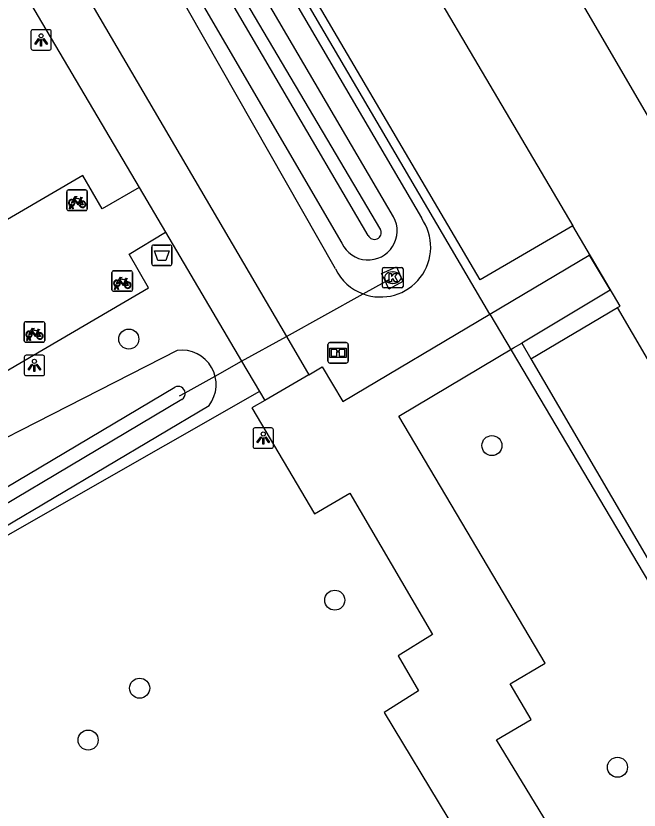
# Model space of a CAD drawing. Extents: x 158352 to 159489, y 383828 to 384597.
# Drawn here: x 158602.14 to 158632.52, y 384106.43 to 384145.17 of the extents above; entities that cross this region are included whole.
import ezdxf

# ---------------------------------------------------------------- set-up
doc = ezdxf.new("R2010")
doc.units = 0
for name, color, linetype in [('IMGEO_Afvalbak', 7, 'Continuous'), ('IMGEO_Boom', 7, 'Continuous'), ('IMGEO_Duiker', 7, 'Continuous'), ('IMGEO_Fietsenrek', 7, 'Continuous'), ('IMGEO_Groenvoorziening', 7, 'Continuous'), ('IMGEO_Hek', 7, 'Continuous'), ('IMGEO_Informatiebord', 7, 'Continuous'), ('IMGEO_Kolk', 7, 'Continuous'), ('IMGEO_Lichtpunt', 7, 'Continuous'), ('IMGEO_Loofbos', 7, 'Continuous'), ('IMGEO_Parkeervlak_halfverhard', 7, 'Continuous'), ('IMGEO_Parkeervlak_open', 7, 'Continuous'), ('IMGEO_Rijbaan_lokaal_open', 7, 'Continuous'), ('IMGEO_Voetgangersgebied_gesloten', 7, 'Continuous'), ('IMGEO_Voetgangersgebied_open', 7, 'Continuous'), ('IMGEO_Voetpad_gesloten', 7, 'Continuous'), ('IMGEO_Voetpad_onverhard', 7, 'Continuous'), ('IMGEO_Waterloop', 7, 'Continuous')]:
    doc.layers.add(name, color=color, linetype=linetype)

msp = doc.modelspace()

# ---------------------------------------------------------------- linework, layer by layer
at = {"layer": 'IMGEO_Afvalbak'}
for p, q in [((158608.761, 384133.091), (158608.761, 384133.891)), ((158608.761, 384133.891), (158608.761, 384133.091)), ((158608.861, 384133.991), (158609.651, 384133.991)), ((158609.651, 384133.991), (158608.861, 384133.991)), ((158609.751, 384133.891), (158609.751, 384133.091)), ((158609.751, 384133.091), (158609.751, 384133.891)), ((158609.651, 384132.991), (158608.861, 384132.991)), ((158608.861, 384132.991), (158609.651, 384132.991))]:
    msp.add_line(p, q, dxfattribs=at)
msp.add_lwpolyline([(158608.904, 384133.705), (158609.608, 384133.705), (158609.459, 384133.235), (158609.053, 384133.235), (158608.904, 384133.705)], dxfattribs=at)
for centre, start, end in [((158608.861, 384133.891), 90, 180), ((158608.861, 384133.891), 90, 180), ((158609.651, 384133.891), 0, 90), ((158609.651, 384133.891), 360, 90), ((158608.861, 384133.091), 180, 270), ((158608.861, 384133.091), 180, 270), ((158609.651, 384133.091), 270, 0), ((158609.651, 384133.091), 270, 0)]:
    msp.add_arc(centre, 0.1, start, end, dxfattribs=at)
at = {"layer": 'IMGEO_Boom'}
for centre in [(158607.644, 384129.403), (158625.349, 384124.208), (158617.685, 384116.668), (158608.174, 384112.373), (158605.662, 384109.845), (158631.467, 384108.518)]:
    msp.add_circle(centre, 0.489, dxfattribs=at)
at = {"layer": 'IMGEO_Duiker'}
msp.add_lwpolyline([(158610.118, 384126.636), (158610.394, 384126.789), (158611.854, 384127.601), (158613.147, 384128.32), (158615.328, 384129.532), (158619.065, 384131.609), (158620.153, 384132.213), (158620.357, 384132.327)], dxfattribs=at)
at = {"layer": 'IMGEO_Fietsenrek'}
for p, q in [((158604.624, 384135.749), (158604.624, 384136.59)), ((158604.624, 384136.59), (158604.624, 384135.749)), ((158604.699, 384136.674), (158605.54, 384136.674)), ((158605.54, 384136.674), (158604.699, 384136.674)), ((158605.624, 384136.599), (158605.624, 384135.758)), ((158605.624, 384135.758), (158605.624, 384136.599)), ((158605.311, 384136.223), (158605.347, 384136.128)), ((158604.751, 384135.758), (158604.79, 384135.918)), ((158604.785, 384135.758), (158604.751, 384135.758)), ((158604.82, 384135.906), (158604.785, 384135.758)), ((158604.862, 384135.93), (158604.861, 384135.934)), ((158604.903, 384135.758), (158604.869, 384135.9)), ((158604.893, 384135.941), (158604.894, 384135.934)), ((158604.901, 384135.904), (158604.936, 384135.758)), ((158604.936, 384135.758), (158604.903, 384135.758)), ((158605.549, 384135.674), (158604.708, 384135.674)), ((158604.708, 384135.674), (158605.549, 384135.674)), ((158606.825, 384131.808), (158606.825, 384132.649)), ((158606.825, 384132.649), (158606.825, 384131.808)), ((158606.9, 384132.733), (158607.741, 384132.733)), ((158607.741, 384132.733), (158606.9, 384132.733)), ((158607.825, 384132.658), (158607.825, 384131.817)), ((158607.825, 384131.817), (158607.825, 384132.658)), ((158607.512, 384132.282), (158607.548, 384132.187)), ((158606.952, 384131.817), (158606.991, 384131.977)), ((158607.021, 384131.965), (158606.986, 384131.817)), ((158607.063, 384131.989), (158607.062, 384131.993)), ((158607.104, 384131.817), (158607.07, 384131.959)), ((158607.094, 384132), (158607.095, 384131.993)), ((158607.102, 384131.963), (158607.137, 384131.817)), ((158607.75, 384131.733), (158606.909, 384131.733)), ((158606.909, 384131.733), (158607.75, 384131.733)), ((158606.986, 384131.817), (158606.952, 384131.817)), ((158607.137, 384131.817), (158607.104, 384131.817)), ((158602.545, 384129.325), (158602.545, 384130.166)), ((158602.545, 384130.166), (158602.545, 384129.325)), ((158602.62, 384130.25), (158603.461, 384130.25)), ((158603.461, 384130.25), (158602.62, 384130.25)), ((158603.545, 384130.175), (158603.545, 384129.334)), ((158603.545, 384129.334), (158603.545, 384130.175)), ((158603.232, 384129.799), (158603.268, 384129.704)), ((158603.47, 384129.25), (158602.629, 384129.25)), ((158602.629, 384129.25), (158603.47, 384129.25)), ((158602.672, 384129.334), (158602.711, 384129.494)), ((158602.706, 384129.334), (158602.672, 384129.334)), ((158602.741, 384129.482), (158602.706, 384129.334)), ((158602.783, 384129.506), (158602.782, 384129.51)), ((158602.824, 384129.334), (158602.79, 384129.476)), ((158602.814, 384129.517), (158602.815, 384129.51)), ((158602.822, 384129.48), (158602.857, 384129.334)), ((158602.857, 384129.334), (158602.824, 384129.334))]:
    msp.add_line(p, q, dxfattribs=at)
for points in [[(158604.958, 384136.148), (158604.906, 384136.058), (158604.866, 384136.033), (158604.867, 384136.08), (158604.922, 384136.174)], [(158604.937, 384136.2), (158605.032, 384136.364), (158605.118, 384136.35), (158605.12, 384136.341), (158605.064, 384136.33), (158605.037, 384136.285), (158605.293, 384136.244)], [(158605.233, 384135.956), (158605.183, 384135.956), (158604.992, 384136.207), (158604.973, 384136.175)], [(158605.28, 384136.219), (158605.023, 384136.26), (158605.006, 384136.231), (158605.173, 384136.011), (158605.28, 384136.219)], [(158605.328, 384136.121), (158605.298, 384136.198), (158605.189, 384135.98), (158605.232, 384135.98)], [(158605.293, 384136.244), (158605.318, 384136.293), (158605.312, 384136.297), (158605.289, 384136.301), (158605.277, 384136.308), (158605.276, 384136.311), (158605.278, 384136.316), (158605.373, 384136.301), (158605.375, 384136.291), (158605.365, 384136.278), (158605.353, 384136.272), (158605.339, 384136.278), (158605.311, 384136.223)], [(158605.262, 384135.98), (158605.382, 384135.979), (158605.338, 384136.093)], [(158605.358, 384136.1), (158605.413, 384135.955), (158605.263, 384135.955)], [(158607.138, 384132.259), (158607.233, 384132.423), (158607.319, 384132.409), (158607.321, 384132.4), (158607.265, 384132.389), (158607.238, 384132.344), (158607.494, 384132.303)], [(158607.434, 384132.015), (158607.384, 384132.015), (158607.193, 384132.266), (158607.174, 384132.234)], [(158607.481, 384132.278), (158607.224, 384132.319), (158607.207, 384132.29), (158607.374, 384132.07), (158607.481, 384132.278)], [(158607.529, 384132.18), (158607.499, 384132.257), (158607.39, 384132.039), (158607.433, 384132.039)], [(158607.494, 384132.303), (158607.519, 384132.352), (158607.513, 384132.356), (158607.49, 384132.36), (158607.478, 384132.367), (158607.477, 384132.37), (158607.479, 384132.375), (158607.574, 384132.36), (158607.576, 384132.35), (158607.566, 384132.337), (158607.554, 384132.331), (158607.54, 384132.337), (158607.512, 384132.282)], [(158607.159, 384132.207), (158607.107, 384132.117), (158607.067, 384132.092), (158607.068, 384132.139), (158607.123, 384132.233)], [(158607.463, 384132.039), (158607.583, 384132.038), (158607.539, 384132.152)], [(158607.559, 384132.159), (158607.614, 384132.014), (158607.464, 384132.014)], [(158602.858, 384129.776), (158602.953, 384129.94), (158603.039, 384129.926), (158603.041, 384129.917), (158602.985, 384129.906), (158602.958, 384129.861), (158603.214, 384129.82)], [(158602.879, 384129.724), (158602.827, 384129.634), (158602.787, 384129.609), (158602.788, 384129.656), (158602.843, 384129.75)], [(158603.154, 384129.532), (158603.104, 384129.532), (158602.913, 384129.783), (158602.894, 384129.751)], [(158603.201, 384129.795), (158602.944, 384129.836), (158602.927, 384129.807), (158603.094, 384129.587), (158603.201, 384129.795)], [(158603.249, 384129.697), (158603.219, 384129.774), (158603.11, 384129.556), (158603.153, 384129.556)], [(158603.183, 384129.556), (158603.303, 384129.555), (158603.259, 384129.669)], [(158603.279, 384129.676), (158603.334, 384129.531), (158603.184, 384129.531)], [(158603.214, 384129.82), (158603.239, 384129.869), (158603.233, 384129.873), (158603.21, 384129.877), (158603.198, 384129.884), (158603.197, 384129.887), (158603.199, 384129.892), (158603.294, 384129.877), (158603.296, 384129.867), (158603.286, 384129.854), (158603.274, 384129.848), (158603.26, 384129.854), (158603.232, 384129.799)]]:
    msp.add_lwpolyline(points, dxfattribs=at)
for centre, radius, start, end in [((158604.702, 384136.596), 0.0779, 92.4484, 184.2845), ((158604.702, 384136.596), 0.0779, 92.4484, 184.2845), ((158605.546, 384136.596), 0.0779, 2.4484, 94.2845), ((158605.546, 384136.596), 0.0779, 2.4484, 94.2845), ((158604.864, 384136.059), 0.159, 62.6766, 242.1369), ((158604.864, 384136.059), 0.129, 63.3192, 238.903), ((158604.864, 384136.059), 0.129, 283.6043, 43.4302), ((158604.864, 384136.059), 0.159, 283.5766, 46.6042), ((158605.391, 384135.975), 0.159, 187.0065, 105.7708), ((158604.702, 384135.752), 0.0779, 182.4484, 274.2845), ((158604.702, 384135.752), 0.0779, 182.4484, 274.2845), ((158604.844, 384135.93), 0.0499, 12.8025, 158.6934), ((158604.864, 384136.059), 0.159, 253.9967, 271.7867), ((158604.844, 384135.93), 0.0174, 12.8025, 163.4502), ((158604.864, 384136.059), 0.129, 253.415, 269.0204), ((158605.391, 384135.975), 0.159, 113.3408, 178.3217), ((158605.391, 384135.975), 0.129, 113.923, 177.9556), ((158605.391, 384135.975), 0.129, 188.6715, 104.5883), ((158605.546, 384135.752), 0.0779, 272.4484, 4.2845), ((158605.546, 384135.752), 0.0779, 272.4484, 4.2845), ((158606.903, 384132.655), 0.0779, 92.4484, 184.2845), ((158606.903, 384132.655), 0.0779, 92.4484, 184.2845), ((158607.747, 384132.655), 0.0779, 2.4484, 94.2845), ((158607.747, 384132.655), 0.0779, 2.4484, 94.2845), ((158607.065, 384132.118), 0.159, 62.6766, 242.1369), ((158607.065, 384132.118), 0.129, 63.3192, 238.903), ((158607.045, 384131.989), 0.0499, 12.8025, 158.6934), ((158607.065, 384132.118), 0.159, 253.9967, 271.7867), ((158607.045, 384131.989), 0.0174, 12.8025, 163.4502), ((158607.065, 384132.118), 0.129, 253.415, 269.0204), ((158607.065, 384132.118), 0.129, 283.6043, 43.4302), ((158607.065, 384132.118), 0.159, 283.5766, 46.6042), ((158607.592, 384132.034), 0.159, 113.3408, 178.3217), ((158607.592, 384132.034), 0.159, 187.0065, 105.7708), ((158607.592, 384132.034), 0.129, 113.923, 177.9556), ((158607.592, 384132.034), 0.129, 188.6715, 104.5883), ((158606.903, 384131.811), 0.0779, 182.4484, 274.2845), ((158606.903, 384131.811), 0.0779, 182.4484, 274.2845), ((158607.747, 384131.811), 0.0779, 272.4484, 4.2845), ((158607.747, 384131.811), 0.0779, 272.4484, 4.2845), ((158602.623, 384130.172), 0.0779, 92.4484, 184.2845), ((158602.623, 384130.172), 0.0779, 92.4484, 184.2845), ((158603.467, 384130.172), 0.0779, 2.4484, 94.2845), ((158603.467, 384130.172), 0.0779, 2.4484, 94.2845), ((158602.785, 384129.635), 0.159, 62.6766, 242.1369), ((158602.785, 384129.635), 0.129, 63.3192, 238.903), ((158602.765, 384129.506), 0.0499, 12.8025, 158.6934), ((158602.785, 384129.635), 0.129, 283.6043, 43.4302), ((158602.785, 384129.635), 0.159, 283.5766, 46.6042), ((158603.312, 384129.551), 0.159, 113.3408, 178.3217), ((158603.312, 384129.551), 0.159, 187.0065, 105.7708), ((158603.312, 384129.551), 0.129, 113.923, 177.9556), ((158603.312, 384129.551), 0.129, 188.6715, 104.5883), ((158602.623, 384129.328), 0.0779, 182.4484, 274.2845), ((158602.623, 384129.328), 0.0779, 182.4484, 274.2845), ((158602.785, 384129.635), 0.159, 253.9967, 271.7867), ((158602.765, 384129.506), 0.0174, 12.8025, 163.4502), ((158602.785, 384129.635), 0.129, 253.415, 269.0204), ((158603.467, 384129.328), 0.0779, 272.4484, 4.2845), ((158603.467, 384129.328), 0.0779, 272.4484, 4.2845)]:
    msp.add_arc(centre, radius, start, end, dxfattribs=at)
at = {"layer": 'IMGEO_Groenvoorziening'}
for points in [[(158612.45, 384151.477), (158621.911, 384135.31)], [(158617.729, 384132.822), (158608.895, 384148.341)], [(158626.801, 384129.21), (158627.25, 384128.441)], [(158610.009, 384128.846), (158594.013, 384120.688)], [(158596.429, 384117.194), (158611.556, 384126.165)]]:
    msp.add_lwpolyline(points, dxfattribs=at)
for centre, radius, start, end in [((158619.922, 384133.895), 2.441, 249.4413, 35.4395), ((158619.919, 384133.892), 2.438, 206.0403, 249.4849), ((158610.233, 384127.188), 1.673, 322.2736, 97.6983)]:
    msp.add_arc(centre, radius, start, end, dxfattribs=at)
at = {"layer": 'IMGEO_Hek'}
for points in [[(158625.25, 384130.618), (158612.825, 384151.801), (158641.58, 384168.663), (158653.347, 384148.723)], [(158625.25, 384130.618), (158638.639, 384108.024)]]:
    msp.add_lwpolyline(points, dxfattribs=at)
at = {"layer": 'IMGEO_Informatiebord'}
for p, q in [((158617.452, 384129.232), (158618.242, 384129.232)), ((158618.242, 384129.232), (158617.452, 384129.232)), ((158617.352, 384128.332), (158617.352, 384129.132)), ((158617.352, 384129.132), (158617.352, 384128.332)), ((158618.342, 384129.132), (158618.342, 384128.332)), ((158618.342, 384128.332), (158618.342, 384129.132)), ((158618.242, 384128.232), (158617.452, 384128.232)), ((158617.452, 384128.232), (158618.242, 384128.232))]:
    msp.add_line(p, q, dxfattribs=at)
for points in [[(158617.453, 384128.964), (158618.241, 384128.964), (158618.241, 384128.5), (158617.453, 384128.5), (158617.453, 384128.964)], [(158617.518, 384128.899), (158617.518, 384128.565), (158617.793, 384128.565), (158617.794, 384128.778), (158617.898, 384128.779), (158617.899, 384128.565), (158618.176, 384128.565), (158618.176, 384128.899), (158617.9, 384128.899), (158617.9, 384128.819), (158617.794, 384128.819), (158617.794, 384128.899), (158617.518, 384128.899)]]:
    msp.add_lwpolyline(points, dxfattribs=at)
for centre, start, end in [((158617.452, 384129.132), 90, 180), ((158617.452, 384129.132), 90, 180), ((158618.242, 384129.132), 0, 90), ((158618.242, 384129.132), 360, 90), ((158617.452, 384128.332), 180, 270), ((158617.452, 384128.332), 180, 270), ((158618.242, 384128.332), 270, 0), ((158618.242, 384128.332), 270, 0)]:
    msp.add_arc(centre, 0.1, start, end, dxfattribs=at)
at = {"layer": 'IMGEO_Kolk'}
for p, q in [((158620.015, 384131.974), (158620.015, 384132.826)), ((158620.09, 384132.9), (158620.942, 384132.9)), ((158620.503, 384132.68), (158620.528, 384132.68)), ((158621.016, 384132.826), (158621.016, 384131.974)), ((158620.942, 384131.9), (158620.09, 384131.9)), ((158620.526, 384132.12), (158620.501, 384132.12))]:
    msp.add_line(p, q, dxfattribs=at)
for points in [[(158620.015, 384131.974), (158620.015, 384132.826)], [(158620.09, 384132.9), (158620.942, 384132.9)], [(158621.016, 384132.826), (158621.016, 384131.974)], [(158620.336, 384132.6), (158620.459, 384132.6), (158620.459, 384132.449), (158620.589, 384132.6), (158620.753, 384132.6), (158620.607, 384132.449), (158620.76, 384132.2), (158620.608, 384132.2), (158620.523, 384132.364), (158620.459, 384132.297), (158620.459, 384132.2), (158620.336, 384132.2), (158620.336, 384132.6)], [(158620.942, 384131.9), (158620.09, 384131.9)]]:
    msp.add_lwpolyline(points, dxfattribs=at)
for centre, start, end in [((158620.092, 384132.824), 91.552, 178.448), ((158620.092, 384132.824), 91.552, 178.448), ((158620.94, 384132.824), 1.552, 88.448), ((158620.94, 384132.824), 1.552, 88.448), ((158620.092, 384131.976), 181.552, 268.448), ((158620.092, 384131.976), 181.552, 268.448), ((158620.94, 384131.976), 271.552, 358.448), ((158620.94, 384131.976), 271.552, 358.448)]:
    msp.add_arc(centre, 0.0765, start, end, dxfattribs=at)
for centre, major_axis, ratio, start_param, end_param in [((158620.502, 384132.4), (-0.387, 0.002), 0.722429, 4.712389, 7.853982), ((158620.527, 384132.4), (-0.39, 0.002), 0.717154, 1.570796, 4.712389)]:
    msp.add_ellipse(centre, major_axis=major_axis, ratio=ratio, start_param=start_param, end_param=end_param, dxfattribs=at)
at = {"layer": 'IMGEO_Lichtpunt'}
for p, q in [((158602.872, 384144.397), (158602.872, 384143.59)), ((158602.872, 384144.397), (158602.872, 384143.59)), ((158603.774, 384144.492), (158602.966, 384144.492)), ((158603.774, 384144.492), (158602.966, 384144.492)), ((158603.868, 384143.59), (158603.868, 384144.397)), ((158603.868, 384143.59), (158603.868, 384144.397)), ((158602.966, 384143.496), (158603.774, 384143.496)), ((158602.966, 384143.496), (158603.774, 384143.496)), ((158602.546, 384128.52), (158602.546, 384127.713)), ((158602.546, 384128.52), (158602.546, 384127.713)), ((158603.448, 384128.615), (158602.64, 384128.615)), ((158603.448, 384128.615), (158602.64, 384128.615)), ((158603.542, 384127.713), (158603.542, 384128.52)), ((158603.542, 384127.713), (158603.542, 384128.52)), ((158602.64, 384127.619), (158603.448, 384127.619)), ((158602.64, 384127.619), (158603.448, 384127.619)), ((158613.701, 384124.976), (158613.701, 384124.169)), ((158613.701, 384124.976), (158613.701, 384124.169)), ((158614.603, 384125.071), (158613.795, 384125.071)), ((158614.603, 384125.071), (158613.795, 384125.071)), ((158614.697, 384124.169), (158614.697, 384124.976)), ((158614.697, 384124.169), (158614.697, 384124.976)), ((158613.795, 384124.075), (158614.603, 384124.075)), ((158613.795, 384124.075), (158614.603, 384124.075))]:
    msp.add_line(p, q, dxfattribs=at)
for points in [[(158603.246, 384144.061), (158603.285, 384144.033), (158603.097, 384143.771), (158603.059, 384143.798), (158603.246, 384144.061)], [(158603.348, 384144.013), (158603.395, 384144.013), (158603.395, 384143.691), (158603.348, 384143.691), (158603.348, 384144.013)], [(158603.458, 384144.033), (158603.496, 384144.06), (158603.683, 384143.798), (158603.644, 384143.77), (158603.458, 384144.033)], [(158602.92, 384128.184), (158602.959, 384128.156), (158602.771, 384127.894), (158602.733, 384127.921), (158602.92, 384128.184)], [(158603.022, 384128.136), (158603.069, 384128.136), (158603.069, 384127.814), (158603.022, 384127.814), (158603.022, 384128.136)], [(158603.132, 384128.156), (158603.17, 384128.183), (158603.357, 384127.921), (158603.318, 384127.893), (158603.132, 384128.156)], [(158614.075, 384124.64), (158614.114, 384124.612), (158613.926, 384124.35), (158613.888, 384124.377), (158614.075, 384124.64)], [(158614.177, 384124.592), (158614.224, 384124.592), (158614.224, 384124.27), (158614.177, 384124.27), (158614.177, 384124.592)], [(158614.287, 384124.612), (158614.325, 384124.639), (158614.512, 384124.377), (158614.473, 384124.349), (158614.287, 384124.612)]]:
    msp.add_lwpolyline(points, dxfattribs=at)
for centre in [(158603.371, 384144.195), (158603.045, 384128.318), (158614.2, 384124.774)]:
    msp.add_circle(centre, 0.0994, dxfattribs=at)
for centre, start, end in [((158602.966, 384144.397), 90, 180), ((158602.966, 384144.397), 90, 180), ((158603.774, 384144.397), 0, 90), ((158603.774, 384144.397), 0, 90), ((158602.966, 384143.59), 180, 270), ((158602.966, 384143.59), 180, 270), ((158603.774, 384143.59), 270, 0), ((158603.774, 384143.59), 270, 360), ((158602.64, 384128.52), 90, 180), ((158602.64, 384128.52), 90, 180), ((158603.448, 384128.52), 0, 90), ((158603.448, 384128.52), 0, 90), ((158602.64, 384127.713), 180, 270), ((158602.64, 384127.713), 180, 270), ((158603.448, 384127.713), 270, 0), ((158603.448, 384127.713), 270, 360), ((158613.795, 384124.976), 90, 180), ((158613.795, 384124.976), 90, 180), ((158614.603, 384124.976), 0, 90), ((158614.603, 384124.976), 0, 90), ((158613.795, 384124.169), 180, 270), ((158613.795, 384124.169), 180, 270), ((158614.603, 384124.169), 270, 0), ((158614.603, 384124.169), 270, 360)]:
    msp.add_arc(centre, 0.0946, start, end, dxfattribs=at)
at = {"layer": 'IMGEO_Loofbos'}
msp.add_lwpolyline([(158614.019, 384126.843), (158591.096, 384113.755), (158578.513, 384113.34), (158557.496, 384129.044), (158549.929, 384134.698), (158546.285, 384137.38), (158530.461, 384149.243), (158503.103, 384169.754), (158472.946, 384206.301)], dxfattribs=at)
at = {"layer": 'IMGEO_Parkeervlak_halfverhard'}
msp.add_lwpolyline([(158629.293, 384134.929), (158624.772, 384132.289), (158613.424, 384151.641), (158617.898, 384154.264)], dxfattribs=at)
at = {"layer": 'IMGEO_Parkeervlak_open'}
for points in [[(158627.25, 384128.441), (158631.474, 384130.937)], [(158627.25, 384128.441), (158638.924, 384108.449), (158643.176, 384110.919)]]:
    msp.add_lwpolyline(points, dxfattribs=at)
at = {"layer": 'IMGEO_Rijbaan_lokaal_open'}
for points in [[(158643.259, 384142.739), (158634.531, 384137.595), (158625.556, 384152.986), (158634.248, 384158.117), (158643.259, 384142.739)], [(158617.898, 384154.264), (158629.293, 384134.929)], [(158631.474, 384130.937), (158631.602, 384131.012), (158629.293, 384134.929)], [(158643.176, 384110.919), (158638.513, 384118.902), (158631.474, 384130.937)]]:
    msp.add_lwpolyline(points, dxfattribs=at)
at = {"layer": 'IMGEO_Voetgangersgebied_gesloten'}
for points in [[(158616.425, 384127.661), (158617.071, 384128.043), (158618.078, 384126.362), (158625.25, 384130.618), (158630.097, 384133.494), (158631.113, 384131.785), (158626.801, 384129.21)], [(158634.558, 384102.668), (158633.103, 384105.053), (158631.44, 384104.046), (158630.372, 384105.718), (158628.693, 384104.73), (158625.567, 384109.853), (158627.254, 384110.854), (158626.238, 384112.58), (158627.942, 384113.594), (158620.818, 384125.636), (158626.4, 384128.97), (158626.801, 384129.21)], [(158616.425, 384127.661), (158614.274, 384126.411)], [(158614.274, 384126.411), (158613.64, 384126.042), (158616.695, 384120.873), (158618.415, 384121.883), (158622.458, 384114.995), (158620.777, 384113.96), (158621.767, 384112.243), (158620.087, 384111.197), (158626.298, 384100.921), (158627.995, 384101.959), (158629.021, 384100.27), (158630.733, 384101.273), (158631.113, 384100.657)]]:
    msp.add_lwpolyline(points, dxfattribs=at)
at = {"layer": 'IMGEO_Voetgangersgebied_open'}
for points in [[(158595.847, 384162.757), (158615.328, 384129.532), (158616.425, 384127.661)], [(158593.579, 384161.476), (158608.149, 384136.788)], [(158609.435, 384134.61), (158613.147, 384128.32), (158614.019, 384126.843)], [(158614.019, 384126.843), (158614.274, 384126.411)]]:
    msp.add_lwpolyline(points, dxfattribs=at)
at = {"layer": 'IMGEO_Voetpad_gesloten'}
msp.add_lwpolyline([(158621.008, 384132.214), (158620.321, 384131.845), (158620.153, 384132.213), (158619.972, 384132.609), (158620.693, 384132.929), (158621.008, 384132.214)], dxfattribs=at)
at = {"layer": 'IMGEO_Voetpad_onverhard'}
for points in [[(158608.149, 384136.788), (158606.353, 384135.756), (158605.408, 384137.374), (158591.008, 384128.981), (158594.234, 384123.492), (158608.603, 384131.895), (158607.663, 384133.55), (158609.435, 384134.61)], [(158608.149, 384136.788), (158609.435, 384134.61)]]:
    msp.add_lwpolyline(points, dxfattribs=at)
at = {"layer": 'IMGEO_Waterloop'}
for points in [[(158620.553, 384135.366), (158612.087, 384149.834)], [(158609.584, 384148.591), (158618.029, 384134.073)], [(158619.314, 384134.461), (158610.895, 384148.843)], [(158611.592, 384148.828), (158619.923, 384134.734)], [(158595.613, 384118.57), (158609.884, 384127.052)], [(158610.238, 384126.458), (158595.97, 384117.968)]]:
    msp.add_lwpolyline(points, dxfattribs=at)
for centre, radius, start, end in [((158619.31, 384134.683), 1.419, 205.4618, 28.7887), ((158619.618, 384134.598), 0.334, 204.204, 24.087), ((158610.05, 384126.748), 0.346, 6.7949, 118.646), ((158610.049, 384126.749), 0.347, 302.9714, 6.5596)]:
    msp.add_arc(centre, radius, start, end, dxfattribs=at)

doc.saveas('drawing.dxf')
